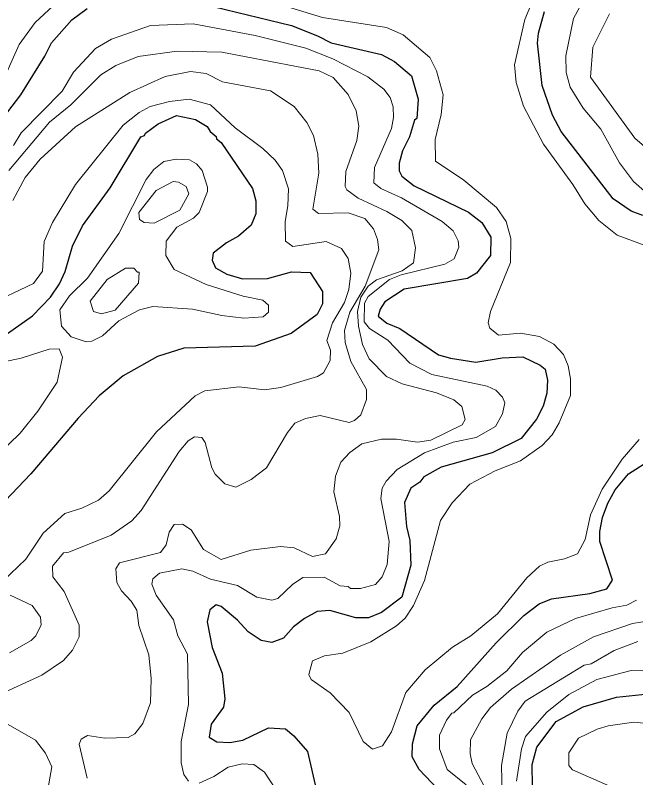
# Model space of a CAD drawing. Extents: x 673.3 to 698.5, y 6984.3 to 7012.3.
# Drawn here: x 686.925 to 687.871, y 7001.299 to 7002.461 of the extents above; entities that cross this region are included whole.
import ezdxf

# ---------------------------------------------------------------- set-up
doc = ezdxf.new("R2010")
doc.units = 0
doc.header["$LTSCALE"] = 0.032
doc.layers.add('1', color=7, linetype='Continuous', lineweight=25)
doc.layers.add('2', color=7, linetype='Continuous', lineweight=13)

msp = doc.modelspace()

# ---------------------------------------------------------------- linework, layer by layer
at = {"layer": '1'}
for points in [[(687.2286, 7002.4741), (687.3458, 7002.4456), (687.3855, 7002.4299), (687.4062, 7002.419), (687.483, 7002.4015), (687.5028, 7002.3907), (687.529, 7002.3685), (687.5392, 7002.3331), (687.5368, 7002.3036), (687.5335, 7002.301), (687.5259, 7002.2759), (687.5153, 7002.2542), (687.5099, 7002.2355), (687.5102, 7002.2238), (687.514, 7002.2159), (687.5329, 7002.201), (687.6158, 7002.1608), (687.6359, 7002.1451), (687.6499, 7002.1227), (687.6492, 7002.095), (687.6282, 7002.0679), (687.6143, 7002.06), (687.5175, 7002.0437), (687.4885, 7002.0242), (687.4811, 7002.0133), (687.4783, 7002.0025), (687.4914, 7001.9918), (687.511, 7001.9836), (687.5701, 7001.9436), (687.5885, 7001.9382), (687.6272, 7001.9325), (687.6673, 7001.939), (687.6987, 7001.9405)], [(686.8917, 7002.2859), (686.9335, 7002.3399), (686.9701, 7002.3985), (686.9799, 7002.4191), (687.0113, 7002.4542), (687.0342, 7002.4715)], [(687.8818, 7002.1556), (687.8639, 7002.1623), (687.8363, 7002.181), (687.7573, 7002.2837), (687.7438, 7002.3088), (687.7282, 7002.354), (687.7208, 7002.4185), (687.7224, 7002.4338), (687.7315, 7002.4669)], [(686.9045, 7001.9698), (686.9509, 7002.003), (686.9786, 7002.0316), (686.9921, 7002.0516), (687.0007, 7002.0706), (687.0123, 7002.109), (687.0273, 7002.1403), (687.0694, 7002.1982), (687.1162, 7002.2756), (687.1219, 7002.2777), (687.1233, 7002.2812), (687.1429, 7002.2958), (687.1708, 7002.3085), (687.1996, 7002.3021), (687.2172, 7002.2917), (687.222, 7002.2838), (687.2312, 7002.2761), (687.2316, 7002.2727), (687.2386, 7002.2671), (687.2863, 7002.197), (687.2916, 7002.1784), (687.2915, 7002.1586), (687.2843, 7002.1411), (687.265, 7002.1241), (687.2471, 7002.1142), (687.2265, 7002.0984), (687.225, 7002.0877), (687.2303, 7002.0762), (687.2476, 7002.0663), (687.2715, 7002.0594), (687.3095, 7002.0596), (687.3461, 7002.07), (687.3746, 7002.0691), (687.3932, 7002.0402), (687.3931, 7002.0213), (687.3849, 7002.0047), (687.3454, 7001.9761), (687.2905, 7001.9568), (687.1816, 7001.9536), (687.1419, 7001.9411), (687.0891, 7001.9114), (687.0527, 7001.8809), (687.0206, 7001.8471), (686.9485, 7001.7619), (686.8801, 7001.6903)], [(687.6987, 7001.9405), (687.7249, 7001.9279), (687.7325, 7001.9214), (687.7362, 7001.905), (687.7354, 7001.8852), (687.7296, 7001.8653), (687.7195, 7001.8455), (687.696, 7001.8158), (687.6517, 7001.7938), (687.5742, 7001.772), (687.5478, 7001.7576), (687.5416, 7001.7492), (687.5279, 7001.7402), (687.5181, 7001.7182), (687.5212, 7001.6819), (687.5263, 7001.6606), (687.5278, 7001.6229), (687.5142, 7001.5739), (687.4833, 7001.5507), (687.4634, 7001.5424), (687.4439, 7001.5424), (687.4043, 7001.5538), (687.3852, 7001.5521), (687.3657, 7001.5415), (687.3489, 7001.5286), (687.3339, 7001.5114), (687.316, 7001.5048), (687.2995, 7001.5079), (687.28, 7001.5213), (687.2637, 7001.5392), (687.2389, 7001.5597), (687.2309, 7001.5625), (687.2216, 7001.5545), (687.2176, 7001.5366), (687.225, 7001.4972), (687.2404, 7001.4581), (687.2443, 7001.4188), (687.2424, 7001.4066), (687.2233, 7001.3803), (687.2203, 7001.3606), (687.2319, 7001.3536), (687.252, 7001.3527), (687.2719, 7001.3561), (687.3107, 7001.3746), (687.3367, 7001.3735), (687.3497, 7001.3629), (687.3706, 7001.3387), (687.3836, 7001.2812)], [(687.8393, 7001.7376), (687.8596, 7001.7618), (687.9297, 7001.807)], [(687.5874, 7001.2619), (687.5407, 7001.3112), (687.5298, 7001.3307), (687.5302, 7001.3506), (687.5376, 7001.3778), (687.5634, 7001.4094), (687.5984, 7001.4379), (687.6582, 7001.5042), (687.7002, 7001.5462), (687.7233, 7001.5638), (687.7423, 7001.5717), (687.8006, 7001.5798), (687.8268, 7001.5866), (687.8355, 7001.5997), (687.8161, 7001.6588), (687.816, 7001.6743), (687.8203, 7001.6955), (687.8281, 7001.7171), (687.8393, 7001.7376)], [(687.7136, 7001.2856), (687.7127, 7001.3187), (687.72, 7001.3456), (687.7493, 7001.3843), (687.7908, 7001.4071), (687.8416, 7001.4215), (687.8992, 7001.4275)]]:
    msp.add_lwpolyline(points, dxfattribs=at)
at = {"layer": '2'}
for points in [[(686.9961, 7002.4886), (686.955, 7002.4501), (686.931, 7002.4165), (686.9072, 7002.364)], [(687.7939, 7001.6618), (687.7819, 7001.6403), (687.762, 7001.6325), (687.7369, 7001.6275), (687.7243, 7001.6212), (687.7049, 7001.6037), (687.66, 7001.5484), (687.6195, 7001.5153), (687.5912, 7001.4976), (687.5495, 7001.4631), (687.5203, 7001.4289), (687.4983, 7001.3688), (687.4847, 7001.3476), (687.4697, 7001.3421), (687.4552, 7001.3539), (687.4341, 7001.3982), (687.4047, 7001.428), (687.376, 7001.4484), (687.3723, 7001.4563), (687.3779, 7001.477), (687.3961, 7001.4848), (687.424, 7001.4885), (687.467, 7001.5058), (687.5061, 7001.5303), (687.5194, 7001.5421), (687.532, 7001.5614), (687.5487, 7001.5995), (687.5731, 7001.6908), (687.5908, 7001.718), (687.6181, 7001.7465), (687.6563, 7001.7667), (687.695, 7001.7819), (687.7281, 7001.8053), (687.7434, 7001.8214), (687.7541, 7001.8396), (687.7713, 7001.8815), (687.7712, 7001.9071), (687.7678, 7001.9266), (687.7606, 7001.9438), (687.746, 7001.9595), (687.724, 7001.9715), (687.6951, 7001.9764), (687.6616, 7001.9732), (687.6483, 7001.984), (687.6459, 7001.9924), (687.6493, 7002.0097), (687.68, 7002.084), (687.6801, 7002.121), (687.6731, 7002.1468), (687.6586, 7002.1679), (687.6087, 7002.2098), (687.5654, 7002.2387), (687.5651, 7002.2717), (687.5741, 7002.31), (687.5774, 7002.3396), (687.5671, 7002.3765), (687.557, 7002.3966), (687.5163, 7002.4314), (687.4908, 7002.4423), (687.3931, 7002.4577), (687.3019, 7002.4863)], [(687.7158, 7002.4893), (687.7019, 7002.4547), (687.6858, 7002.3855), (687.6884, 7002.3586), (687.6995, 7002.3224), (687.7302, 7002.2648), (687.7751, 7002.2031), (687.7932, 7002.1737), (687.8143, 7002.1484), (687.8424, 7002.1261), (687.8987, 7002.1049)], [(687.888, 7002.1893), (687.8673, 7002.2077), (687.846, 7002.2361), (687.8176, 7002.2875), (687.7906, 7002.3195), (687.771, 7002.3514), (687.7647, 7002.3738), (687.764, 7002.3992), (687.776, 7002.4563), (687.7954, 7002.492)], [(687.8994, 7002.2479), (687.8696, 7002.2739), (687.8017, 7002.3668), (687.8054, 7002.4126), (687.8306, 7002.4631)], [(686.9219, 7002.2625), (686.934, 7002.2819), (686.9965, 7002.3454), (687.0134, 7002.3744), (687.0471, 7002.4102), (687.0715, 7002.4246), (687.1312, 7002.4454), (687.1962, 7002.4481), (687.2908, 7002.43), (687.3679, 7002.411), (687.409, 7002.3945), (687.4621, 7002.3672), (687.4869, 7002.3485), (687.4965, 7002.3358), (687.5009, 7002.3217), (687.5017, 7002.3054)], [(686.915, 7002.2246), (686.977, 7002.2979), (687.0093, 7002.3245), (687.0552, 7002.3704), (687.0783, 7002.3844), (687.1123, 7002.3982), (687.1719, 7002.4064), (687.24, 7002.4048), (687.3882, 7002.3763), (687.4096, 7002.3663), (687.4324, 7002.3405), (687.4445, 7002.3155), (687.4487, 7002.2921), (687.4457, 7002.2703), (687.429, 7002.2229), (687.4277, 7002.1999), (687.4304, 7002.1951), (687.4477, 7002.1822), (687.4914, 7002.1619), (687.5142, 7002.148), (687.5295, 7002.1332), (687.535, 7002.1065), (687.5319, 7002.0838), (687.5148, 7002.0713), (687.4754, 7002.058), (687.4629, 7002.0481), (687.4519, 7002.0314), (687.4467, 7002.0097), (687.4482, 7001.9872)], [(686.8961, 7001.4236), (686.9653, 7001.4553), (686.9983, 7001.4774), (687.0121, 7001.4932), (687.022, 7001.5138), (687.0221, 7001.5314), (686.9993, 7001.5827), (686.9823, 7001.6048), (686.9817, 7001.6211), (686.9986, 7001.6416), (687.0065, 7001.6426), (687.0712, 7001.6687), (687.1023, 7001.6902), (687.1167, 7001.7063), (687.1746, 7001.7959), (687.1884, 7001.8121), (687.1982, 7001.8184), (687.2094, 7001.8174), (687.2145, 7001.8096), (687.2245, 7001.7714), (687.2298, 7001.7614), (687.2445, 7001.7468), (687.2612, 7001.7419), (687.2846, 7001.7534), (687.3078, 7001.7712), (687.3398, 7001.8249), (687.3513, 7001.8395), (687.3672, 7001.8466), (687.3898, 7001.8509), (687.4338, 7001.8404), (687.4422, 7001.8431), (687.4518, 7001.8518), (687.4601, 7001.8755), (687.4601, 7001.8906), (687.4363, 7001.9331), (687.4276, 7001.9621), (687.4268, 7001.9804), (687.4347, 7002.0084), (687.4585, 7002.0481), (687.4789, 7002.1035), (687.4773, 7002.1194), (687.471, 7002.1354), (687.4577, 7002.1515), (687.4322, 7002.1597), (687.3873, 7002.1589), (687.3787, 7002.1656), (687.3876, 7002.2204), (687.3859, 7002.2491), (687.3794, 7002.278), (687.3695, 7002.2976), (687.35, 7002.3219), (687.314, 7002.3459), (687.2408, 7002.3596), (687.2158, 7002.3722), (687.192, 7002.3754), (687.1534, 7002.3677), (687.0994, 7002.3433), (687.0166, 7002.2911), (686.9626, 7002.2418), (686.9399, 7002.214), (686.9212, 7002.1787)], [(686.9057, 7001.5984), (686.941, 7001.6322), (686.9672, 7001.6716), (687.0006, 7001.7017), (687.0264, 7001.7096), (687.0516, 7001.7219), (687.0682, 7001.7359), (687.1399, 7001.8263), (687.1991, 7001.8807), (687.214, 7001.8884), (687.2663, 7001.8949), (687.3048, 7001.8901), (687.3299, 7001.8937), (687.3855, 7001.9106), (687.3948, 7001.9161), (687.4047, 7001.9346), (687.4056, 7001.9508), (687.4, 7001.9653), (687.4086, 7001.9923), (687.4266, 7002.0234), (687.4332, 7002.043), (687.4366, 7002.0681), (687.4324, 7002.0904), (687.4221, 7002.1056), (687.3986, 7002.1163), (687.3481, 7002.1084), (687.3369, 7002.1169), (687.3364, 7002.1468), (687.3405, 7002.1705), (687.3412, 7002.1966), (687.3322, 7002.2243), (687.3211, 7002.24), (687.3024, 7002.258), (687.2601, 7002.2897), (687.2227, 7002.3243), (687.1898, 7002.3331), (687.1602, 7002.3298), (687.1306, 7002.3222), (687.1135, 7002.3126), (687.0892, 7002.2935), (687.0165, 7002.2031), (686.9818, 7002.1452), (686.9691, 7002.1161), (686.9666, 7002.0711), (686.9525, 7002.0521), (686.8814, 7002.0185)], [(687.5017, 7002.3054), (687.4982, 7002.2885), (687.4724, 7002.2288), (687.4716, 7002.2055), (687.4824, 7002.1969), (687.5137, 7002.1826), (687.5756, 7002.1468), (687.5923, 7002.1325), (687.6, 7002.1171), (687.601, 7002.1078), (687.594, 7002.0899), (687.5799, 7002.0818), (687.5132, 7002.0652), (687.4954, 7002.0583), (687.4631, 7002.0322), (687.4571, 7002.0222), (687.457, 7001.9938), (687.4647, 7001.9835), (687.4927, 7001.9658), (687.5264, 7001.9308), (687.5598, 7001.9136), (687.6445, 7001.8956), (687.6573, 7001.8898), (687.6675, 7001.8789), (687.671, 7001.8702), (687.6676, 7001.8536), (687.6568, 7001.8344), (687.6273, 7001.8173), (687.5924, 7001.8103), (687.5488, 7001.7942), (687.5072, 7001.7685), (687.4903, 7001.7507), (687.4844, 7001.7404), (687.4822, 7001.7246), (687.4951, 7001.6591), (687.4917, 7001.624), (687.4841, 7001.605), (687.4742, 7001.5931), (687.451, 7001.5872), (687.4361, 7001.5872), (687.4325, 7001.5902), (687.4203, 7001.5915), (687.396, 7001.6043), (687.3633, 7001.6041), (687.3476, 7001.5934), (687.3252, 7001.5719), (687.3158, 7001.5693), (687.2931, 7001.5739), (687.2634, 7001.5919), (687.2227, 7001.6014), (687.1953, 7001.6137), (687.179, 7001.6171), (687.1448, 7001.6107), (687.1346, 7001.602), (687.1331, 7001.5939), (687.1395, 7001.5771), (687.1659, 7001.5393), (687.1729, 7001.5152), (687.1874, 7001.4872), (687.1889, 7001.4106), (687.1776, 7001.3542), (687.1776, 7001.3213), (687.1816, 7001.3039), (687.1889, 7001.2936)], [(687.4482, 7001.9872), (687.4542, 7001.9591), (687.4644, 7001.9371), (687.4909, 7001.9106), (687.5146, 7001.8993), (687.5672, 7001.8854), (687.5935, 7001.8747), (687.6056, 7001.8648), (687.6109, 7001.845), (687.606, 7001.8366), (687.5582, 7001.8136), (687.5383, 7001.8103), (687.5058, 7001.8151), (687.4831, 7001.8151), (687.4533, 7001.8077), (687.4348, 7001.7946), (687.4213, 7001.7796), (687.4131, 7001.7586), (687.4105, 7001.7344), (687.4193, 7001.6968), (687.4194, 7001.683), (687.4142, 7001.6629), (687.398, 7001.6401), (687.3782, 7001.6361), (687.3502, 7001.649), (687.3293, 7001.6514), (687.2838, 7001.6456), (687.2387, 7001.6312), (687.2117, 7001.6467), (687.193, 7001.6767), (687.18, 7001.6855), (687.1671, 7001.6848), (687.1594, 7001.6732), (687.1547, 7001.6536), (687.1461, 7001.6419), (687.0836, 7001.6266), (687.0784, 7001.617), (687.0799, 7001.5964), (687.0867, 7001.5835), (687.1015, 7001.568), (687.1104, 7001.554), (687.1133, 7001.531), (687.1287, 7001.4859), (687.1319, 7001.4503), (687.1312, 7001.4131), (687.1195, 7001.3812), (687.1069, 7001.3659), (687.0967, 7001.3601), (687.0616, 7001.3591), (687.0352, 7001.3631), (687.0251, 7001.3577), (687.0221, 7001.3498), (687.0342, 7001.2982)], [(686.8586, 7001.9228), (686.9336, 7001.9384), (686.9765, 7001.9522), (686.9917, 7001.9527), (686.9967, 7001.9401), (686.9885, 7001.9016), (686.9592, 7001.8575), (686.9322, 7001.8239), (686.8979, 7001.7912)], [(687.8759, 7001.8145), (687.8502, 7001.7842), (687.8198, 7001.7388), (687.8018, 7001.6995), (687.7939, 7001.6618)], [(686.9159, 7001.4892), (686.9492, 7001.5078), (686.9563, 7001.5151), (686.9642, 7001.5321), (686.9634, 7001.5434), (686.9507, 7001.5614), (686.9169, 7001.5769)], [(687.6121, 7001.2878), (687.5834, 7001.3111), (687.5718, 7001.3428), (687.5718, 7001.3635), (687.5822, 7001.3865), (687.5904, 7001.3971), (687.5936, 7001.3975), (687.622, 7001.4248), (687.6439, 7001.4376), (687.6743, 7001.4618), (687.6982, 7001.4896), (687.7353, 7001.5209), (687.7788, 7001.5413), (687.8347, 7001.5578), (687.857, 7001.5617), (687.8721, 7001.5693)], [(687.6445, 7001.2771), (687.6212, 7001.3207), (687.6182, 7001.3353), (687.619, 7001.3563), (687.6361, 7001.3884), (687.6494, 7001.4057), (687.6813, 7001.4336), (687.756, 7001.4855), (687.8063, 7001.5138), (687.8659, 7001.5337), (687.8912, 7001.5381)], [(687.8739, 7001.5064), (687.8378, 7001.4925), (687.8028, 7001.4725), (687.7924, 7001.4706), (687.7024, 7001.4157), (687.6908, 7001.4001), (687.6747, 7001.3667), (687.6663, 7001.3174), (687.6671, 7001.2729)], [(687.8636, 7001.4624), (687.8115, 7001.4484), (687.7688, 7001.4258), (687.7352, 7001.3988), (687.7028, 7001.3616), (687.6964, 7001.343), (687.6891, 7001.2933)], [(687.8905, 7001.4626), (687.8636, 7001.4624)], [(686.9804, 7001.3156), (686.9709, 7001.3361), (686.9558, 7001.356), (686.8958, 7001.3903)], [(687.8556, 7001.2754), (687.7742, 7001.3108), (687.7689, 7001.3175), (687.7688, 7001.3368), (687.7837, 7001.359), (687.8118, 7001.3728), (687.8287, 7001.3779), (687.8678, 7001.3836), (687.9348, 7001.3771)], [(686.9747, 7001.281), (686.9804, 7001.3156)], [(687.2052, 7001.2907), (687.2275, 7001.3006), (687.2495, 7001.3151), (687.2706, 7001.32), (687.2884, 7001.3192), (687.3048, 7001.3075), (687.3209, 7001.2825)]]:
    msp.add_lwpolyline(points, dxfattribs=at)
for points in [[(687.0579, 7001.9726), (687.0829, 7001.9955), (687.1144, 7002.0119), (687.1344, 7002.0171), (687.195, 7002.013), (687.2397, 7002.0033), (687.2735, 7001.9993), (687.3028, 7002.0014), (687.3111, 7002.0085), (687.3107, 7002.0194), (687.3023, 7002.0268), (687.2723, 7002.0327), (687.2158, 7002.0507), (687.1669, 7002.0737), (687.1546, 7002.0947), (687.155, 7002.1167), (687.1709, 7002.1382), (687.1966, 7002.152), (687.2052, 7002.1604), (687.2181, 7002.1924), (687.2181, 7002.1992), (687.21, 7002.2242), (687.2013, 7002.2344), (687.1904, 7002.2407), (687.17, 7002.2418), (687.1514, 7002.238), (687.1359, 7002.2262), (687.1245, 7002.2107), (687.0825, 7002.1282), (687.0349, 7002.0604), (687.0073, 7002.0334), (686.9928, 7002.0118), (686.9951, 7001.9872), (687.0098, 7001.971), (687.0328, 7001.9634), (687.0416, 7001.9642)], [(687.1394, 7002.1938), (687.1654, 7002.2075), (687.1737, 7002.2067), (687.1855, 7002.2003), (687.1895, 7002.1891), (687.1759, 7002.1638), (687.1366, 7002.1443), (687.1211, 7002.1454), (687.1143, 7002.1497), (687.1133, 7002.1602)], [(687.0649, 7002.0584), (687.0928, 7002.0756), (687.1056, 7002.0757), (687.1113, 7002.0696), (687.1139, 7002.0697), (687.1125, 7002.0527), (687.0771, 7002.0115), (687.0563, 7002.0058), (687.0441, 7002.0093), (687.0391, 7002.0252)]]:
    msp.add_lwpolyline(points, close=True, dxfattribs=at)

doc.saveas('drawing.dxf')
